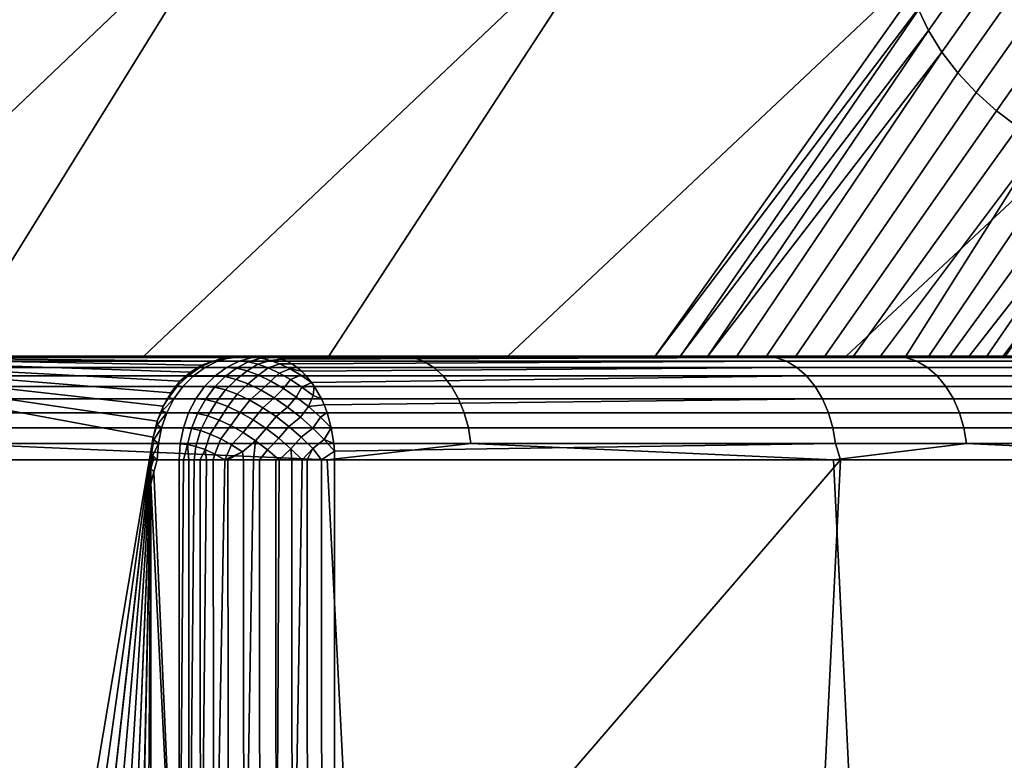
# Model space of a CAD drawing. Header units: metres. Extents: x -240 to 45, y -77 to 27.
# Tile 694 of 1056: x 32.27 to 33.7, y -62.53 to -61.46. Entities that reach past the tile are written whole.
import ezdxf

# ---------------------------------------------------------------- set-up
doc = ezdxf.new("R2010")
doc.units = ezdxf.units.M
doc.layers.add('solid_102011X2', color=7, linetype='CONTINUOUS')

msp = doc.modelspace()

# ---------------------------------------------------------------- linework, layer by layer
at = {"layer": 'solid_102011X2'}
for points in [[(24.33588, -61.224998, 107.005951), (34.219402, -60.5, 91.786659), (33.190365, -61.950001, 93.371239), (24.33588, -61.950001, 107.005951)], [(33.570652, -61.446949, 92.785645), (33.190365, -61.950001, 93.371239), (34.219402, -60.5, 91.786659)], [(33.585747, -61.478687, 92.76722), (33.570652, -61.446949, 92.785645), (33.714172, -61.247452, 92.564644), (33.957378, -60.950699, 92.194954)], [(33.957378, -60.950699, 92.194954), (33.977196, -60.981052, 92.178818), (33.604988, -61.509857, 92.751961), (33.585747, -61.478687, 92.76722)], [(33.977196, -60.981052, 92.178818), (34.00079, -61.010334, 92.166153), (33.628029, -61.539925, 92.74015), (33.604988, -61.509857, 92.751961)], [(34.00079, -61.010334, 92.166153), (34.027756, -61.038036, 92.157188), (33.654469, -61.568367, 92.732002), (33.628029, -61.539925, 92.74015)], [(34.027756, -61.038036, 92.157188), (34.057617, -61.063667, 92.152084), (33.683846, -61.594688, 92.727638), (33.654469, -61.568367, 92.732002)], [(34.057617, -61.063667, 92.152084), (34.089851, -61.086781, 92.150932), (33.715645, -61.61842, 92.727158), (33.683846, -61.594688, 92.727638)], [(32.585205, -61.284962, 113.048096), (31.984598, -61.284962, 113.700256), (31.593412, -61.950001, 112.957291), (31.887615, -61.950001, 112.635651)], [(32.585205, -61.284962, 113.048096), (31.887615, -61.950001, 112.635651), (32.173332, -61.950001, 112.30632)], [(33.151787, -61.284962, 112.366158), (32.585205, -61.284962, 113.048096), (32.173332, -61.950001, 112.30632), (32.450241, -61.950001, 111.969666)], [(33.151787, -61.284962, 112.366158), (32.450241, -61.950001, 111.969666), (32.718246, -61.950001, 111.625793)], [(33.682869, -61.284962, 111.656227), (33.151787, -61.284962, 112.366158), (32.718246, -61.950001, 111.625793), (32.9771, -61.950001, 111.275032)], [(33.682869, -61.284962, 111.656227), (32.9771, -61.950001, 111.275032), (33.226658, -61.950001, 110.917587)], [(34.177071, -61.284962, 110.920143), (33.682869, -61.284962, 111.656227), (33.226658, -61.950001, 110.917587), (33.466747, -61.950001, 110.553688)], [(34.177071, -61.284962, 110.920143), (33.466747, -61.950001, 110.553688), (33.69717, -61.950001, 110.183647)], [(33.226315, -61.950001, 93.319809), (33.190365, -61.950001, 93.371239), (33.570652, -61.446949, 92.785645), (33.585747, -61.478687, 92.76722)], [(33.585747, -61.478687, 92.76722), (33.266228, -61.950001, 93.270523), (33.226315, -61.950001, 93.319809)], [(33.585747, -61.478687, 92.76722), (33.604988, -61.509857, 92.751961), (33.266228, -61.950001, 93.270523)], [(33.604988, -61.509857, 92.751961), (33.308418, -61.950001, 93.225601), (33.266228, -61.950001, 93.270523)], [(33.604988, -61.509857, 92.751961), (33.628029, -61.539925, 92.74015), (33.351185, -61.950001, 93.18647), (33.308418, -61.950001, 93.225601)], [(33.628029, -61.539925, 92.74015), (33.654469, -61.568367, 92.732002), (33.393696, -61.950001, 93.153343), (33.351185, -61.950001, 93.18647)], [(33.654469, -61.568367, 92.732002), (33.683846, -61.594688, 92.727638), (33.43576, -61.950001, 93.125908), (33.393696, -61.950001, 93.153343)], [(33.683846, -61.594688, 92.727638), (33.715645, -61.61842, 92.727158), (33.477005, -61.950001, 93.103989), (33.43576, -61.950001, 93.125908)], [(33.715645, -61.61842, 92.727158), (33.749306, -61.639156, 92.730553), (33.516392, -61.950001, 93.08773), (33.477005, -61.950001, 93.103989)], [(33.749306, -61.639156, 92.730553), (33.552849, -61.950001, 93.076958), (33.516392, -61.950001, 93.08773)], [(33.749306, -61.639156, 92.730553), (33.784245, -61.656528, 92.737778), (33.586124, -61.950001, 93.070961), (33.552849, -61.950001, 93.076958)], [(33.784245, -61.656528, 92.737778), (33.819847, -61.670231, 92.748695), (33.61652, -61.950001, 93.069008), (33.586124, -61.950001, 93.070961)], [(33.819847, -61.670231, 92.748695), (33.855495, -61.680031, 92.763115), (33.64452, -61.950001, 93.070572), (33.61652, -61.950001, 93.069008)], [(33.855495, -61.680031, 92.763115), (33.670166, -61.950001, 93.075264), (33.64452, -61.950001, 93.070572)], [(33.855495, -61.680031, 92.763115), (33.890556, -61.685753, 92.780792), (33.693565, -61.950001, 93.082771), (33.670166, -61.950001, 93.075264)], [(33.924427, -61.687294, 92.801414), (33.715076, -61.950001, 93.092995), (33.693565, -61.950001, 93.082771), (33.890556, -61.685753, 92.780792)], [(38.008633, -61.950001, 94.697197), (17.311138, -61.950001, 81.967705), (21.469858, -61.950001, 85.140915), (38.325287, -61.950001, 95.614449)], [(17.311138, -61.950001, 81.967705), (38.008633, -61.950001, 94.697197), (18.277887, -61.950001, 81.883904)], [(18.277887, -61.950001, 81.883904), (38.008633, -61.950001, 94.697197), (37.647297, -61.950001, 93.796562)], [(18.277887, -61.950001, 81.883904), (37.647297, -61.950001, 93.796562), (19.247627, -61.950001, 81.847672)], [(19.247627, -61.950001, 81.847672), (37.647297, -61.950001, 93.796562), (37.242237, -61.950001, 92.914886)], [(19.247627, -61.950001, 81.847672), (37.242237, -61.950001, 92.914886), (20.217825, -61.950001, 81.859108)], [(20.032951, -61.950001, 92.673943), (33.190365, -61.950001, 93.371239), (21.448977, -61.950001, 85.746292), (19.788713, -61.950001, 92.657921)], [(20.032951, -61.950001, 92.673943), (20.27499, -61.950001, 92.70903), (33.190365, -61.950001, 93.371239)], [(20.217825, -61.950001, 81.859108), (37.242237, -61.950001, 92.914886), (36.794487, -61.950001, 92.054382)], [(20.217825, -61.950001, 81.859108), (36.794487, -61.950001, 92.054382), (21.186056, -61.950001, 81.918144)], [(20.27499, -61.950001, 92.70903), (20.513622, -61.950001, 92.763031), (33.190365, -61.950001, 93.371239)], [(20.513622, -61.950001, 92.763031), (20.747381, -61.950001, 92.835617), (33.190365, -61.950001, 93.371239)], [(20.747381, -61.950001, 92.835617), (20.974457, -61.950001, 92.926208), (33.190365, -61.950001, 93.371239)], [(20.974457, -61.950001, 92.926208), (21.194002, -61.950001, 93.034477), (33.190365, -61.950001, 93.371239)], [(21.186056, -61.950001, 81.918144), (36.794487, -61.950001, 92.054382), (36.305038, -61.950001, 91.216888)], [(21.186056, -61.950001, 81.918144), (36.305038, -61.950001, 91.216888), (22.150217, -61.950001, 82.024643)], [(21.194002, -61.950001, 93.034477), (21.404209, -61.950001, 93.159538), (33.190365, -61.950001, 93.371239)], [(21.404209, -61.950001, 93.159538), (22.371515, -61.950001, 93.78772), (33.190365, -61.950001, 93.371239)], [(21.481333, -61.950001, 85.692535), (21.448977, -61.950001, 85.746292), (33.190365, -61.950001, 93.371239), (33.226315, -61.950001, 93.319809)], [(38.325287, -61.950001, 95.614449), (21.469858, -61.950001, 85.140915), (21.489742, -61.950001, 85.15377)], [(33.226315, -61.950001, 93.319809), (33.266228, -61.950001, 93.270523), (21.51012, -61.950001, 85.636024), (21.481333, -61.950001, 85.692535)], [(33.715076, -61.950001, 93.092995), (21.489742, -61.950001, 85.15377), (21.507832, -61.950001, 85.169266)], [(38.325287, -61.950001, 95.614449), (21.489742, -61.950001, 85.15377), (33.715076, -61.950001, 93.092995)], [(33.693565, -61.950001, 93.082771), (21.507832, -61.950001, 85.169266), (21.52421, -61.950001, 85.187592)], [(33.715076, -61.950001, 93.092995), (21.507832, -61.950001, 85.169266), (33.693565, -61.950001, 93.082771)], [(33.266228, -61.950001, 93.270523), (33.308418, -61.950001, 93.225601), (21.534, -61.950001, 85.579216), (21.51012, -61.950001, 85.636024)], [(33.670166, -61.950001, 93.075264), (21.52421, -61.950001, 85.187592), (21.538929, -61.950001, 85.209106)], [(33.693565, -61.950001, 93.082771), (21.52421, -61.950001, 85.187592), (33.670166, -61.950001, 93.075264)], [(33.308418, -61.950001, 93.225601), (33.351185, -61.950001, 93.18647), (21.552359, -61.950001, 85.524231), (21.534, -61.950001, 85.579216)], [(33.64452, -61.950001, 93.070572), (21.538929, -61.950001, 85.209106), (21.551744, -61.950001, 85.234055)], [(33.670166, -61.950001, 93.075264), (21.538929, -61.950001, 85.209106), (33.64452, -61.950001, 93.070572)], [(33.61652, -61.950001, 93.069008), (21.551744, -61.950001, 85.234055), (21.562319, -61.950001, 85.262619)], [(33.64452, -61.950001, 93.070572), (21.551744, -61.950001, 85.234055), (33.61652, -61.950001, 93.069008)], [(33.351185, -61.950001, 93.18647), (33.393696, -61.950001, 93.153343), (21.565327, -61.950001, 85.471924), (21.552359, -61.950001, 85.524231)], [(33.586124, -61.950001, 93.070961), (21.562319, -61.950001, 85.262619), (21.570381, -61.950001, 85.295448)], [(33.61652, -61.950001, 93.069008), (21.562319, -61.950001, 85.262619), (33.586124, -61.950001, 93.070961)], [(33.393696, -61.950001, 93.153343), (33.43576, -61.950001, 93.125908), (21.573288, -61.950001, 85.422333), (21.565327, -61.950001, 85.471924)], [(33.552849, -61.950001, 93.076958), (21.570381, -61.950001, 85.295448), (21.575365, -61.950001, 85.333138)], [(33.586124, -61.950001, 93.070961), (21.570381, -61.950001, 85.295448), (33.552849, -61.950001, 93.076958)], [(33.43576, -61.950001, 93.125908), (33.477005, -61.950001, 93.103989), (21.576532, -61.950001, 85.37574), (21.573288, -61.950001, 85.422333)], [(33.477005, -61.950001, 93.103989), (33.516392, -61.950001, 93.08773), (21.575365, -61.950001, 85.333138), (21.576532, -61.950001, 85.37574)], [(33.552849, -61.950001, 93.076958), (21.575365, -61.950001, 85.333138), (33.516392, -61.950001, 93.08773)], [(22.150217, -61.950001, 82.024643), (36.305038, -61.950001, 91.216888), (35.774837, -61.950001, 90.404114)], [(22.150217, -61.950001, 82.024643), (35.774837, -61.950001, 90.404114), (23.108379, -61.950001, 82.178421)], [(22.65168, -61.950001, 93.989159), (25.468925, -61.950001, 95.799194), (33.190365, -61.950001, 93.371239), (22.371515, -61.950001, 93.78772)], [(23.108379, -61.950001, 82.178421), (35.774837, -61.950001, 90.404114), (35.205147, -61.950001, 89.61808)], [(23.108379, -61.950001, 82.178421), (35.205147, -61.950001, 89.61808), (24.058172, -61.950001, 82.37915)], [(27.352396, -61.950001, 100.737587), (23.757778, -61.950001, 106.272812), (24.33588, -61.950001, 107.005951), (33.190365, -61.950001, 93.371239)], [(24.058172, -61.950001, 82.37915), (35.205147, -61.950001, 89.61808), (34.597713, -61.950001, 88.861198)], [(24.058172, -61.950001, 82.37915), (34.597713, -61.950001, 88.861198), (24.996685, -61.950001, 82.626213)], [(24.996685, -61.950001, 82.626213), (34.597713, -61.950001, 88.861198), (33.954552, -61.950001, 88.135826)], [(24.996685, -61.950001, 82.626213), (33.954552, -61.950001, 88.135826), (25.920937, -61.950001, 82.918739)], [(26.436232, -61.950001, 96.427376), (33.190365, -61.950001, 93.371239), (25.468925, -61.950001, 95.799194)], [(25.920937, -61.950001, 82.918739), (33.954552, -61.950001, 88.135826), (33.27787, -61.950001, 87.444138)], [(25.920937, -61.950001, 82.918739), (33.27787, -61.950001, 87.444138), (26.828058, -61.950001, 83.255585)], [(26.436232, -61.950001, 96.427376), (26.635981, -61.950001, 96.568542), (33.190365, -61.950001, 93.371239)], [(26.635981, -61.950001, 96.568542), (26.824186, -61.950001, 96.725067), (33.190365, -61.950001, 93.371239)], [(26.824186, -61.950001, 96.725067), (26.999306, -61.950001, 96.895668), (33.190365, -61.950001, 93.371239)], [(26.828058, -61.950001, 83.255585), (33.27787, -61.950001, 87.444138), (32.570038, -61.950001, 86.788101)], [(26.828058, -61.950001, 83.255585), (32.570038, -61.950001, 86.788101), (27.715281, -61.950001, 83.635384)], [(26.999306, -61.950001, 96.895668), (27.160698, -61.950001, 97.079689), (33.190365, -61.950001, 93.371239)], [(27.160698, -61.950001, 97.079689), (27.307089, -61.950001, 97.275726), (33.190365, -61.950001, 93.371239)], [(27.307089, -61.950001, 97.275726), (27.437592, -61.950001, 97.482567), (33.190365, -61.950001, 93.371239)], [(27.477459, -61.950001, 100.527382), (27.352396, -61.950001, 100.737587), (33.190365, -61.950001, 93.371239)], [(27.437592, -61.950001, 97.482567), (27.551561, -61.950001, 97.699181), (33.190365, -61.950001, 93.371239)], [(27.585728, -61.950001, 100.307838), (27.477459, -61.950001, 100.527382), (33.190365, -61.950001, 93.371239)], [(27.551561, -61.950001, 97.699181), (27.648098, -61.950001, 97.923882), (33.190365, -61.950001, 93.371239)], [(27.676319, -61.950001, 100.080765), (27.585728, -61.950001, 100.307838), (33.190365, -61.950001, 93.371239)], [(27.648098, -61.950001, 97.923882), (27.726768, -61.950001, 98.15564), (33.190365, -61.950001, 93.371239)], [(27.748909, -61.950001, 99.847), (27.676319, -61.950001, 100.080765), (33.190365, -61.950001, 93.371239)], [(31.830662, -61.950001, 86.167152), (27.715281, -61.950001, 83.635384), (32.570038, -61.950001, 86.788101)], [(27.726768, -61.950001, 98.15564), (27.786991, -61.950001, 98.392738), (33.190365, -61.950001, 93.371239)], [(27.802908, -61.950001, 99.608368), (27.748909, -61.950001, 99.847), (33.190365, -61.950001, 93.371239)], [(27.786991, -61.950001, 98.392738), (27.828413, -61.950001, 98.633835), (33.190365, -61.950001, 93.371239)], [(27.837997, -61.950001, 99.366333), (27.802908, -61.950001, 99.608368), (33.190365, -61.950001, 93.371239)], [(27.828413, -61.950001, 98.633835), (27.850809, -61.950001, 98.877556), (33.190365, -61.950001, 93.371239)], [(27.854012, -61.950001, 99.122093), (27.837997, -61.950001, 99.366333), (33.190365, -61.950001, 93.371239)], [(27.850809, -61.950001, 98.877556), (27.854012, -61.950001, 99.122093), (33.190365, -61.950001, 93.371239)], [(32.165474, -61.950001, 116.759285), (32.905777, -61.950001, 116.108727), (30.001184, -61.950001, 114.443825), (29.660124, -61.950001, 114.715279)], [(32.905777, -61.950001, 116.108727), (30.335072, -61.950001, 114.163429), (30.001184, -61.950001, 114.443825)], [(32.905777, -61.950001, 116.108727), (33.612919, -61.950001, 115.421852), (30.661392, -61.950001, 113.874443), (30.335072, -61.950001, 114.163429)], [(33.612919, -61.950001, 115.421852), (30.980095, -61.950001, 113.576897), (30.661392, -61.950001, 113.874443)], [(33.612919, -61.950001, 115.421852), (34.284618, -61.950001, 114.700882), (31.290783, -61.950001, 113.271164), (30.980095, -61.950001, 113.576897)], [(34.284618, -61.950001, 114.700882), (31.593412, -61.950001, 112.957291), (31.290783, -61.950001, 113.271164)], [(34.284618, -61.950001, 114.700882), (31.887615, -61.950001, 112.635651), (31.593412, -61.950001, 112.957291)], [(31.806248, -61.951283, 117.076897), (31.821777, -61.950001, 117.089539), (32.563042, -61.951283, 116.443687)], [(32.165474, -61.950001, 116.759285), (31.806248, -61.951283, 117.076897), (32.563042, -61.951283, 116.443687)], [(32.563042, -61.951283, 116.443687), (31.821777, -61.950001, 117.089539), (31.860201, -61.950001, 117.132156), (32.579296, -61.950001, 116.455437)], [(31.830662, -61.950001, 86.167152), (32.464024, -62.066959, 86.695229), (32.03643, -64.60083, 86.333824), (31.926842, -64.773125, 86.244484)], [(31.830662, -61.950001, 86.167152), (32.570038, -61.950001, 86.788101), (32.552147, -61.957081, 86.772331)], [(31.830662, -61.950001, 86.167152), (32.552147, -61.957081, 86.772331), (32.534573, -61.963039, 86.756882)], [(31.830662, -61.950001, 86.167152), (32.534573, -61.963039, 86.756882), (32.517872, -61.972878, 86.742233)], [(31.830662, -61.950001, 86.167152), (32.517872, -61.972878, 86.742233), (32.502613, -61.986305, 86.728874)], [(31.830662, -61.950001, 86.167152), (32.502613, -61.986305, 86.728874), (32.489254, -62.002937, 86.717209)], [(31.830662, -61.950001, 86.167152), (32.489254, -62.002937, 86.717209), (32.478176, -62.022289, 86.70755)], [(31.830662, -61.950001, 86.167152), (32.478176, -62.022289, 86.70755), (32.469681, -62.043846, 86.70015)], [(31.830662, -61.950001, 86.167152), (32.469681, -62.043846, 86.70015), (32.464024, -62.066959, 86.695229)], [(32.094589, -61.951817, 116.972816), (32.619904, -61.950001, 116.495995), (32.579296, -61.950001, 116.455437), (31.860201, -61.950001, 117.132156)], [(34.284618, -61.950001, 114.700882), (34.918762, -61.950001, 113.948273), (32.173332, -61.950001, 112.30632), (31.887615, -61.950001, 112.635651)], [(32.094589, -61.951817, 116.972816), (32.839863, -61.951817, 116.330757), (32.619904, -61.950001, 116.495995)], [(32.109116, -61.957291, 116.990547), (32.855244, -61.957291, 116.347748), (32.839863, -61.951817, 116.330757), (32.094589, -61.951817, 116.972816)], [(32.905777, -61.950001, 116.108727), (32.165474, -61.950001, 116.759285), (32.563042, -61.951283, 116.443687)], [(34.918762, -61.950001, 113.948273), (32.450241, -61.950001, 111.969666), (32.173332, -61.950001, 112.30632)], [(34.918762, -61.950001, 113.948273), (35.513458, -61.950001, 113.166641), (32.718246, -61.950001, 111.625793), (32.450241, -61.950001, 111.969666)], [(32.548412, -61.958183, 86.746666), (32.567467, -61.95269, 86.757446), (32.576019, -61.951847, 86.746239), (32.556824, -61.95734, 86.733772)], [(32.567467, -61.95269, 86.757446), (32.548412, -61.958183, 86.746666), (32.548599, -61.957668, 86.763893)], [(32.567467, -61.95269, 86.757446), (32.548599, -61.957668, 86.763893), (32.552147, -61.957081, 86.772331), (32.563408, -61.95401, 86.771011)], [(32.563408, -61.95401, 86.771011), (32.552147, -61.957081, 86.772331), (32.570038, -61.950001, 86.788101)], [(32.607552, -61.951847, 86.697685), (32.588356, -61.95734, 86.685219), (32.556824, -61.95734, 86.733772), (32.576019, -61.951847, 86.746239)], [(32.563042, -61.951283, 116.443687), (32.579296, -61.950001, 116.455437), (33.2873, -61.951283, 115.773514)], [(32.905777, -61.950001, 116.108727), (32.563042, -61.951283, 116.443687), (33.2873, -61.951283, 115.773514)], [(32.563408, -61.95401, 86.771011), (32.570038, -61.950001, 86.788101), (32.578777, -61.952194, 86.778198)], [(32.563408, -61.95401, 86.771011), (32.578777, -61.952194, 86.778198), (32.582756, -61.951283, 86.773689), (32.567467, -61.95269, 86.757446)], [(32.567467, -61.95269, 86.757446), (32.587334, -61.950535, 86.768501), (32.595699, -61.950001, 86.759018), (32.576019, -61.951847, 86.746239)], [(32.567467, -61.95269, 86.757446), (32.582756, -61.951283, 86.773689), (32.587334, -61.950535, 86.768501)], [(32.578777, -61.952194, 86.778198), (32.570038, -61.950001, 86.788101), (33.27787, -61.950001, 87.444138)], [(32.576019, -61.951847, 86.746239), (32.595699, -61.950001, 86.759018), (32.627232, -61.950001, 86.710464), (32.607552, -61.951847, 86.697685)], [(32.582756, -61.951283, 86.773689), (32.578777, -61.952194, 86.778198), (33.27787, -61.950001, 87.444138)], [(33.2873, -61.951283, 115.773514), (32.579296, -61.950001, 116.455437), (32.619904, -61.950001, 116.495995), (33.304237, -61.950001, 115.784325)], [(33.306126, -61.951283, 87.444824), (32.582756, -61.951283, 86.773689), (33.27787, -61.950001, 87.444138)], [(32.587334, -61.950535, 86.768501), (32.582756, -61.951283, 86.773689), (33.306126, -61.951283, 87.444824)], [(32.587334, -61.950535, 86.768501), (33.306126, -61.951283, 87.444824), (33.315495, -61.950001, 87.426643), (32.595699, -61.950001, 86.759018)], [(32.60149, -61.958084, 86.669266), (32.588356, -61.95734, 86.685219), (32.607552, -61.951847, 86.697685), (32.620102, -61.952713, 86.682968)], [(33.349495, -61.950001, 87.379807), (32.627232, -61.950001, 86.710464), (32.595699, -61.950001, 86.759018), (33.315495, -61.950001, 87.426643)], [(32.632984, -61.955944, 86.66906), (32.615215, -61.961437, 86.654282), (32.60149, -61.958084, 86.669266), (32.620102, -61.952713, 86.682968)], [(32.620102, -61.952713, 86.682968), (32.607552, -61.951847, 86.697685), (32.627232, -61.950001, 86.710464), (32.634884, -61.950447, 86.701782)], [(32.839863, -61.951817, 116.330757), (33.346916, -61.950001, 115.822708), (33.304237, -61.950001, 115.784325), (32.619904, -61.950001, 116.495995)], [(32.620102, -61.952713, 86.682968), (32.634884, -61.950447, 86.701782), (32.642479, -61.951782, 86.693169)], [(32.620102, -61.952713, 86.682968), (32.642479, -61.951782, 86.693169), (32.650032, -61.954018, 86.684601), (32.632984, -61.955944, 86.66906)], [(32.634884, -61.950447, 86.701782), (32.627232, -61.950001, 86.710464), (33.349495, -61.950001, 87.379807)], [(33.364174, -61.951817, 87.361603), (32.642479, -61.951782, 86.693169), (32.634884, -61.950447, 86.701782), (33.349495, -61.950001, 87.379807)], [(32.650032, -61.954018, 86.684601), (32.642479, -61.951782, 86.693169), (33.364174, -61.951817, 87.361603)], [(32.650032, -61.954018, 86.684601), (33.364174, -61.951817, 87.361603), (33.380161, -61.957291, 87.345184), (32.657322, -61.957069, 86.676331)], [(35.513458, -61.950001, 113.166641), (32.9771, -61.950001, 111.275032), (32.718246, -61.950001, 111.625793)], [(32.839863, -61.951817, 116.330757), (33.552448, -61.951817, 115.652611), (33.346916, -61.950001, 115.822708)], [(32.855244, -61.957291, 116.347748), (33.568653, -61.957291, 115.668816), (33.552448, -61.951817, 115.652611), (32.839863, -61.951817, 116.330757)], [(33.612919, -61.950001, 115.421852), (32.905777, -61.950001, 116.108727), (33.2873, -61.951283, 115.773514)], [(35.513458, -61.950001, 113.166641), (36.067051, -61.950001, 112.358765), (33.226658, -61.950001, 110.917587), (32.9771, -61.950001, 111.275032)], [(36.067051, -61.950001, 112.358765), (33.466747, -61.950001, 110.553688), (33.226658, -61.950001, 110.917587)], [(33.306126, -61.951283, 87.444824), (33.27787, -61.950001, 87.444138), (33.954552, -61.950001, 88.135826)], [(33.2873, -61.951283, 115.773514), (33.304237, -61.950001, 115.784325), (33.977226, -61.951283, 115.068039)], [(33.612919, -61.950001, 115.421852), (33.2873, -61.951283, 115.773514), (33.977226, -61.951283, 115.068039)], [(33.977226, -61.951283, 115.068039), (33.304237, -61.950001, 115.784325), (33.346916, -61.950001, 115.822708), (33.994789, -61.950001, 115.077873)], [(33.995113, -61.951283, 88.151215), (34.003239, -61.950001, 88.131226), (33.315495, -61.950001, 87.426643), (33.306126, -61.951283, 87.444824)], [(33.995113, -61.951283, 88.151215), (33.306126, -61.951283, 87.444824), (33.954552, -61.950001, 88.135826)], [(34.039623, -61.950001, 88.086243), (33.349495, -61.950001, 87.379807), (33.315495, -61.950001, 87.426643), (34.003239, -61.950001, 88.131226)], [(33.552448, -61.951817, 115.652611), (34.039429, -61.950001, 115.113976), (33.994789, -61.950001, 115.077873), (33.346916, -61.950001, 115.822708)], [(33.364174, -61.951817, 87.361603), (33.349495, -61.950001, 87.379807), (34.039623, -61.950001, 88.086243), (34.051758, -61.951817, 88.065094)], [(34.068535, -61.957291, 88.049492), (33.380161, -61.957291, 87.345184), (33.364174, -61.951817, 87.361603), (34.051758, -61.951817, 88.065094)], [(36.067051, -61.950001, 112.358765), (36.572746, -61.950001, 111.536766), (33.69717, -61.950001, 110.183647), (33.466747, -61.950001, 110.553688)], [(33.552448, -61.951817, 115.652611), (34.230606, -61.951817, 114.940033), (34.039429, -61.950001, 115.113976)], [(33.568653, -61.957291, 115.668816), (34.247593, -61.957291, 114.955414), (34.230606, -61.951817, 114.940033), (33.552448, -61.951817, 115.652611)], [(34.284618, -61.950001, 114.700882), (33.612919, -61.950001, 115.421852), (33.977226, -61.951283, 115.068039)], [(32.855244, -61.957291, 116.347748), (32.109116, -61.957291, 116.990547), (32.122913, -61.966286, 117.007393), (32.869862, -61.966286, 116.363892)], [(32.869862, -61.966286, 116.363892), (32.122913, -61.966286, 117.007393), (32.135654, -61.978577, 117.022934), (32.883354, -61.978577, 116.378784)], [(32.530434, -61.966892, 86.736168), (32.538586, -61.966351, 86.721931), (32.521755, -61.978649, 86.710999), (32.513927, -61.978611, 86.726189)], [(32.530434, -61.966892, 86.736168), (32.513927, -61.978611, 86.726189), (32.517872, -61.972878, 86.742233)], [(32.530434, -61.966892, 86.736168), (32.517872, -61.972878, 86.742233), (32.534573, -61.963039, 86.756882)], [(32.570118, -61.966351, 86.673378), (32.553288, -61.978649, 86.662445), (32.521755, -61.978649, 86.710999), (32.538586, -61.966351, 86.721931)], [(32.530434, -61.966892, 86.736168), (32.548412, -61.958183, 86.746666), (32.556824, -61.95734, 86.733772), (32.538586, -61.966351, 86.721931)], [(32.530434, -61.966892, 86.736168), (32.534573, -61.963039, 86.756882), (32.548599, -61.957668, 86.763893), (32.548412, -61.958183, 86.746666)], [(32.548599, -61.957668, 86.763893), (32.534573, -61.963039, 86.756882), (32.552147, -61.957081, 86.772331)], [(32.588356, -61.95734, 86.685219), (32.570118, -61.966351, 86.673378), (32.538586, -61.966351, 86.721931), (32.556824, -61.95734, 86.733772)], [(32.567989, -61.979488, 86.643631), (32.553288, -61.978649, 86.662445), (32.570118, -61.966351, 86.673378), (32.584396, -61.967159, 86.655525)], [(32.584396, -61.967159, 86.655525), (32.599697, -61.971008, 86.63903), (32.584003, -61.983532, 86.626396), (32.567989, -61.979488, 86.643631)], [(32.584396, -61.967159, 86.655525), (32.570118, -61.966351, 86.673378), (32.588356, -61.95734, 86.685219), (32.60149, -61.958084, 86.669266)], [(32.60149, -61.958084, 86.669266), (32.615215, -61.961437, 86.654282), (32.599697, -61.971008, 86.63903), (32.584396, -61.967159, 86.655525)], [(32.615215, -61.961437, 86.654282), (32.630215, -61.966938, 86.641289), (32.616425, -61.97731, 86.624847), (32.599697, -61.971008, 86.63903)], [(32.647072, -61.961231, 86.657082), (32.630215, -61.966938, 86.641289), (32.615215, -61.961437, 86.654282), (32.632984, -61.955944, 86.66906)], [(32.630215, -61.966938, 86.641289), (32.646126, -61.974453, 86.630585), (32.634151, -61.985909, 86.613327), (32.616425, -61.97731, 86.624847)], [(32.662006, -61.968449, 86.647339), (32.646126, -61.974453, 86.630585), (32.630215, -61.966938, 86.641289), (32.647072, -61.961231, 86.657082)], [(32.632984, -61.955944, 86.66906), (32.650032, -61.954018, 86.684601), (32.657322, -61.957069, 86.676331)], [(32.632984, -61.955944, 86.66906), (32.657322, -61.957069, 86.676331), (32.664791, -61.96117, 86.667862), (32.647072, -61.961231, 86.657082)], [(32.647072, -61.961231, 86.657082), (32.664791, -61.96117, 86.667862), (32.671638, -61.96587, 86.660095), (32.662006, -61.968449, 86.647339)], [(32.664791, -61.96117, 86.667862), (32.657322, -61.957069, 86.676331), (33.380161, -61.957291, 87.345184)], [(32.662006, -61.968449, 86.647339), (32.671638, -61.96587, 86.660095), (32.678745, -61.971809, 86.652031)], [(32.664791, -61.96117, 86.667862), (33.380161, -61.957291, 87.345184), (33.395355, -61.966286, 87.329582), (32.671638, -61.96587, 86.660095)], [(32.678745, -61.971809, 86.652031), (32.671638, -61.96587, 86.660095), (33.395355, -61.966286, 87.329582)], [(32.678745, -61.971809, 86.652031), (33.395355, -61.966286, 87.329582), (33.409378, -61.978577, 87.315186), (32.68504, -61.978104, 86.64489)], [(33.568653, -61.957291, 115.668816), (32.855244, -61.957291, 116.347748), (32.869862, -61.966286, 116.363892), (33.584053, -61.966286, 115.684219)], [(33.584053, -61.966286, 115.684219), (32.869862, -61.966286, 116.363892), (32.883354, -61.978577, 116.378784), (33.598263, -61.978577, 115.698425)], [(33.380161, -61.957291, 87.345184), (34.068535, -61.957291, 88.049492), (34.08448, -61.966286, 88.03466), (33.395355, -61.966286, 87.329582)], [(33.395355, -61.966286, 87.329582), (34.08448, -61.966286, 88.03466), (34.099201, -61.978577, 88.020966), (33.409378, -61.978577, 87.315186)], [(34.247593, -61.957291, 114.955414), (33.568653, -61.957291, 115.668816), (33.584053, -61.966286, 115.684219), (34.263733, -61.966286, 114.970032)], [(34.263733, -61.966286, 114.970032), (33.584053, -61.966286, 115.684219), (33.598263, -61.978577, 115.698425), (34.278633, -61.978577, 114.983528)], [(32.883354, -61.978577, 116.378784), (32.135654, -61.978577, 117.022934), (32.147015, -61.993866, 117.036804), (32.895386, -61.993866, 116.392075)], [(32.513927, -61.978611, 86.726189), (32.521755, -61.978649, 86.710999), (32.506744, -61.993935, 86.701256), (32.499275, -61.993076, 86.716949)], [(32.513927, -61.978611, 86.726189), (32.499275, -61.993076, 86.716949), (32.502613, -61.986305, 86.728874)], [(32.513927, -61.978611, 86.726189), (32.502613, -61.986305, 86.728874), (32.517872, -61.972878, 86.742233)], [(32.553288, -61.978649, 86.662445), (32.538277, -61.993935, 86.652695), (32.506744, -61.993935, 86.701256), (32.521755, -61.978649, 86.710999)], [(32.552616, -61.994751, 86.633949), (32.538277, -61.993935, 86.652695), (32.553288, -61.978649, 86.662445), (32.567989, -61.979488, 86.643631)], [(32.584003, -61.983532, 86.626396), (32.568398, -61.998657, 86.616821), (32.552616, -61.994751, 86.633949), (32.567989, -61.979488, 86.643631)], [(32.599697, -61.971008, 86.63903), (32.616425, -61.97731, 86.624847), (32.601517, -61.990162, 86.611603), (32.584003, -61.983532, 86.626396)], [(32.616425, -61.97731, 86.624847), (32.634151, -61.985909, 86.613327), (32.620071, -61.999195, 86.599617), (32.601517, -61.990162, 86.611603)], [(32.646126, -61.974453, 86.630585), (32.662567, -61.983803, 86.622437), (32.652424, -61.996574, 86.604782), (32.634151, -61.985909, 86.613327)], [(32.677402, -61.977409, 86.640076), (32.662567, -61.983803, 86.622437), (32.646126, -61.974453, 86.630585), (32.662006, -61.968449, 86.647339)], [(32.662006, -61.968449, 86.647339), (32.678745, -61.971809, 86.652031), (32.68504, -61.978104, 86.64489), (32.677402, -61.977409, 86.640076)], [(32.662567, -61.983803, 86.622437), (32.677402, -61.977409, 86.640076), (32.693188, -61.987961, 86.635651), (32.679142, -61.994762, 86.617027)], [(32.677402, -61.977409, 86.640076), (32.68504, -61.978104, 86.64489), (32.693188, -61.987961, 86.635651)], [(32.693188, -61.987961, 86.635651), (32.68504, -61.978104, 86.64489), (33.409378, -61.978577, 87.315186)], [(32.693188, -61.987961, 86.635651), (33.409378, -61.978577, 87.315186), (33.421883, -61.993866, 87.302338), (32.697071, -61.993473, 86.631248)], [(33.598263, -61.978577, 115.698425), (32.883354, -61.978577, 116.378784), (32.895386, -61.993866, 116.392075), (33.610939, -61.993866, 115.711105)], [(33.409378, -61.978577, 87.315186), (34.099201, -61.978577, 88.020966), (34.112328, -61.993866, 88.008759), (33.421883, -61.993866, 87.302338)], [(34.278633, -61.978577, 114.983528), (33.598263, -61.978577, 115.698425), (33.610939, -61.993866, 115.711105), (34.29192, -61.993866, 114.99556)], [(32.895386, -61.993866, 116.392075), (32.147015, -61.993866, 117.036804), (32.156719, -62.011776, 117.048653), (32.905666, -62.011776, 116.403427)], [(32.499275, -61.993076, 86.716949), (32.506744, -61.993935, 86.701256), (32.493923, -62.011833, 86.692924), (32.486805, -62.009964, 86.708664)], [(32.499275, -61.993076, 86.716949), (32.486805, -62.009964, 86.708664), (32.489254, -62.002937, 86.717209)], [(32.499275, -61.993076, 86.716949), (32.489254, -62.002937, 86.717209), (32.502613, -61.986305, 86.728874)], [(32.538277, -61.993935, 86.652695), (32.525455, -62.011833, 86.644371), (32.493923, -62.011833, 86.692924), (32.506744, -61.993935, 86.701256)], [(32.539436, -62.012703, 86.625778), (32.525455, -62.011833, 86.644371), (32.538277, -61.993935, 86.652695), (32.552616, -61.994751, 86.633949)], [(32.568398, -61.998657, 86.616821), (32.554989, -62.016548, 86.608894), (32.539436, -62.012703, 86.625778), (32.552616, -61.994751, 86.633949)], [(32.601517, -61.990162, 86.611603), (32.585644, -62.005066, 86.602028), (32.568398, -61.998657, 86.616821), (32.584003, -61.983532, 86.626396)], [(32.620071, -61.999195, 86.599617), (32.603931, -62.013813, 86.589928), (32.585644, -62.005066, 86.602028), (32.601517, -61.990162, 86.611603)], [(32.634151, -61.985909, 86.613327), (32.652424, -61.996574, 86.604782), (32.639191, -62.010403, 86.590759), (32.620071, -61.999195, 86.599617)], [(32.662567, -61.983803, 86.622437), (32.679142, -61.994762, 86.617027), (32.670773, -62.009041, 86.599419), (32.652424, -61.996574, 86.604782)], [(32.679142, -61.994762, 86.617027), (32.695461, -62.007069, 86.614502), (32.688725, -62.022987, 86.597382), (32.670773, -62.009041, 86.599419)], [(32.679142, -61.994762, 86.617027), (32.693188, -61.987961, 86.635651), (32.697071, -61.993473, 86.631248)], [(32.679142, -61.994762, 86.617027), (32.697071, -61.993473, 86.631248), (32.695461, -62.007069, 86.614502)], [(32.695461, -62.007069, 86.614502), (32.697071, -61.993473, 86.631248), (32.707302, -62.011452, 86.619644)], [(32.697071, -61.993473, 86.631248), (33.421883, -61.993866, 87.302338), (33.432564, -62.011776, 87.291374), (32.707302, -62.011452, 86.619644)], [(33.610939, -61.993866, 115.711105), (32.895386, -61.993866, 116.392075), (32.905666, -62.011776, 116.403427), (33.621769, -62.011776, 115.721931)], [(33.421883, -61.993866, 87.302338), (34.112328, -61.993866, 88.008759), (34.123539, -62.011776, 87.998329), (33.432564, -62.011776, 87.291374)], [(34.29192, -61.993866, 114.99556), (33.610939, -61.993866, 115.711105), (33.621769, -62.011776, 115.721931), (34.303268, -62.011776, 115.005836)], [(32.478176, -62.022289, 86.70755), (32.486805, -62.009964, 86.708664), (32.493923, -62.011833, 86.692924), (32.476799, -62.028889, 86.701523)], [(32.486805, -62.009964, 86.708664), (32.478176, -62.022289, 86.70755), (32.489254, -62.002937, 86.717209)], [(32.585644, -62.005066, 86.602028), (32.571983, -62.02285, 86.594292), (32.554989, -62.016548, 86.608894), (32.568398, -61.998657, 86.616821)], [(32.603931, -62.013813, 86.589928), (32.590008, -62.031456, 86.582336), (32.571983, -62.02285, 86.594292), (32.585644, -62.005066, 86.602028)], [(32.639191, -62.010403, 86.590759), (32.622807, -62.024681, 86.580818), (32.603931, -62.013813, 86.589928), (32.620071, -61.999195, 86.599617)], [(32.658371, -62.023495, 86.585258), (32.6418, -62.037403, 86.574928), (32.622807, -62.024681, 86.580818), (32.639191, -62.010403, 86.590759)], [(32.652424, -61.996574, 86.604782), (32.670773, -62.009041, 86.599419), (32.658371, -62.023495, 86.585258), (32.639191, -62.010403, 86.590759)], [(32.670773, -62.009041, 86.599419), (32.688725, -62.022987, 86.597382), (32.67712, -62.038128, 86.583252), (32.658371, -62.023495, 86.585258)], [(32.688725, -62.022987, 86.597382), (32.695461, -62.007069, 86.614502), (32.707302, -62.011452, 86.619644), (32.711357, -62.020512, 86.615044)], [(32.905666, -62.011776, 116.403427), (32.156719, -62.011776, 117.048653), (32.164524, -62.03186, 117.058182), (32.913933, -62.03186, 116.41256)], [(32.476799, -62.028889, 86.701523), (32.469681, -62.043846, 86.70015), (32.478176, -62.022289, 86.70755)], [(32.476799, -62.028889, 86.701523), (32.493923, -62.011833, 86.692924), (32.483608, -62.031902, 86.686226)], [(32.525455, -62.011833, 86.644371), (32.515141, -62.031902, 86.637672), (32.483608, -62.031902, 86.686226), (32.493923, -62.011833, 86.692924)], [(32.528309, -62.032814, 86.619911), (32.515141, -62.031902, 86.637672), (32.525455, -62.011833, 86.644371), (32.539436, -62.012703, 86.625778)], [(32.554989, -62.016548, 86.608894), (32.543064, -62.036423, 86.603813), (32.528309, -62.032814, 86.619911), (32.539436, -62.012703, 86.625778)], [(32.571983, -62.02285, 86.594292), (32.559189, -62.042343, 86.589859), (32.543064, -62.036423, 86.603813), (32.554989, -62.016548, 86.608894)], [(32.590008, -62.031456, 86.582336), (32.57629, -62.050434, 86.578369), (32.559189, -62.042343, 86.589859), (32.571983, -62.02285, 86.594292)], [(32.622807, -62.024681, 86.580818), (32.608612, -62.042149, 86.573326), (32.590008, -62.031456, 86.582336), (32.603931, -62.013813, 86.589928)], [(32.6418, -62.037403, 86.574928), (32.627342, -62.054672, 86.567474), (32.608612, -62.042149, 86.573326), (32.622807, -62.024681, 86.580818)], [(32.67712, -62.038128, 86.583252), (32.660446, -62.051662, 86.572403), (32.6418, -62.037403, 86.574928), (32.658371, -62.023495, 86.585258)], [(32.688725, -62.022987, 86.597382), (32.705814, -62.038052, 86.598717), (32.694946, -62.053921, 86.584801), (32.67712, -62.038128, 86.583252)], [(32.688725, -62.022987, 86.597382), (32.711357, -62.020512, 86.615044), (32.715511, -62.031586, 86.610336), (32.705814, -62.038052, 86.598717)], [(32.711357, -62.020512, 86.615044), (32.707302, -62.011452, 86.619644), (33.432564, -62.011776, 87.291374)], [(32.711357, -62.020512, 86.615044), (33.432564, -62.011776, 87.291374), (33.441158, -62.03186, 87.282547), (32.715511, -62.031586, 86.610336)], [(33.621769, -62.011776, 115.721931), (32.905666, -62.011776, 116.403427), (32.913933, -62.03186, 116.41256), (33.630478, -62.03186, 115.730644)], [(33.432564, -62.011776, 87.291374), (34.123539, -62.011776, 87.998329), (34.132557, -62.03186, 87.989944), (33.441158, -62.03186, 87.282547)], [(34.303268, -62.011776, 115.005836), (33.621769, -62.011776, 115.721931), (33.630478, -62.03186, 115.730644), (34.312401, -62.03186, 115.014107)], [(32.913933, -62.03186, 116.41256), (32.164524, -62.03186, 117.058182), (32.170238, -62.053612, 117.065155), (32.919987, -62.053612, 116.419243)], [(32.469681, -62.043846, 86.70015), (32.476799, -62.028889, 86.701523), (32.483608, -62.031902, 86.686226), (32.469486, -62.049423, 86.695679)], [(32.469486, -62.049423, 86.695679), (32.483608, -62.031902, 86.686226), (32.476055, -62.053646, 86.68132)], [(32.515141, -62.031902, 86.637672), (32.507587, -62.053646, 86.632767), (32.476055, -62.053646, 86.68132), (32.483608, -62.031902, 86.686226)], [(32.519218, -62.054531, 86.616837), (32.507587, -62.053646, 86.632767), (32.515141, -62.031902, 86.637672), (32.528309, -62.032814, 86.619911)], [(32.543064, -62.036423, 86.603813), (32.532284, -62.057602, 86.602356), (32.519218, -62.054531, 86.616837), (32.528309, -62.032814, 86.619911)], [(32.559189, -62.042343, 86.589859), (32.546543, -62.062645, 86.589661), (32.532284, -62.057602, 86.602356), (32.543064, -62.036423, 86.603813)], [(32.608612, -62.042149, 86.573326), (32.593964, -62.060497, 86.569633), (32.57629, -62.050434, 86.578369), (32.590008, -62.031456, 86.582336)], [(32.660446, -62.051662, 86.572403), (32.645733, -62.06871, 86.564934), (32.627342, -62.054672, 86.567474), (32.6418, -62.037403, 86.574928)], [(32.694946, -62.053921, 86.584801), (32.678276, -62.067108, 86.573303), (32.660446, -62.051662, 86.572403), (32.67712, -62.038128, 86.583252)], [(32.705814, -62.038052, 86.598717), (32.721569, -62.053623, 86.603462), (32.711388, -62.070465, 86.589859), (32.694946, -62.053921, 86.584801)], [(32.705814, -62.038052, 86.598717), (32.715511, -62.031586, 86.610336), (32.721569, -62.053623, 86.603462)], [(32.715511, -62.031586, 86.610336), (33.441158, -62.03186, 87.282547), (33.447453, -62.053623, 87.276085), (32.721569, -62.053623, 86.603462)], [(33.630478, -62.03186, 115.730644), (32.913933, -62.03186, 116.41256), (32.919987, -62.053612, 116.419243), (33.636856, -62.053616, 115.737022)], [(33.441158, -62.03186, 87.282547), (34.132557, -62.03186, 87.989944), (34.139164, -62.053623, 87.983795), (33.447453, -62.053623, 87.276085)], [(34.312401, -62.03186, 115.014107), (33.630478, -62.03186, 115.730644), (33.636856, -62.053616, 115.737022), (34.319084, -62.053616, 115.020157)], [(32.469486, -62.049423, 86.695679), (32.464024, -62.066959, 86.695229), (32.469681, -62.043846, 86.70015)], [(32.464024, -62.066959, 86.695229), (32.469486, -62.049423, 86.695679), (32.476055, -62.053646, 86.68132), (32.465031, -62.071102, 86.691269)], [(32.57629, -62.050434, 86.578369), (32.56168, -62.06955, 86.579025), (32.546543, -62.062645, 86.589661), (32.559189, -62.042343, 86.589859)], [(32.593964, -62.060497, 86.569633), (32.57737, -62.078167, 86.570686), (32.56168, -62.06955, 86.579025), (32.57629, -62.050434, 86.578369)], [(32.627342, -62.054672, 86.567474), (32.611778, -62.072289, 86.563858), (32.593964, -62.060497, 86.569633), (32.608612, -62.042149, 86.573326)], [(32.678276, -62.067108, 86.573303), (32.66333, -62.08392, 86.565765), (32.645733, -62.06871, 86.564934), (32.660446, -62.051662, 86.572403)], [(32.464024, -62.066959, 86.695229), (32.134193, -64.418022, 86.414635), (32.03643, -64.60083, 86.333824)], [(32.464024, -62.066959, 86.695229), (32.21981, -64.225693, 86.486282), (32.134193, -64.418022, 86.414635)], [(32.919987, -62.053612, 116.419243), (32.170238, -62.053612, 117.065155), (32.173729, -62.076534, 117.069412), (32.923683, -62.076534, 116.423325)], [(32.461357, -62.091, 86.692909), (32.21981, -64.225693, 86.486282), (32.464024, -62.066959, 86.695229)], [(32.465031, -62.071102, 86.691269), (32.461357, -62.091, 86.692909), (32.464024, -62.066959, 86.695229)], [(32.465031, -62.071102, 86.691269), (32.476055, -62.053646, 86.68132), (32.471447, -62.076534, 86.678329)], [(32.471447, -62.076534, 86.678329), (32.476055, -62.053646, 86.68132), (32.507587, -62.053646, 86.632767), (32.502975, -62.076565, 86.629768)], [(32.513706, -62.077534, 86.615028), (32.502975, -62.076565, 86.629768), (32.507587, -62.053646, 86.632767), (32.519218, -62.054531, 86.616837)], [(32.519218, -62.054531, 86.616837), (32.532284, -62.057602, 86.602356), (32.525826, -62.080429, 86.601685), (32.513706, -62.077534, 86.615028)], [(32.532284, -62.057602, 86.602356), (32.546543, -62.062645, 86.589661), (32.539055, -62.085175, 86.590027), (32.525826, -62.080429, 86.601685)], [(32.546543, -62.062645, 86.589661), (32.56168, -62.06955, 86.579025), (32.553097, -62.091671, 86.58033), (32.539055, -62.085175, 86.590027)], [(32.611778, -62.072289, 86.563858), (32.593269, -62.088306, 86.564827), (32.57737, -62.078167, 86.570686), (32.593964, -62.060497, 86.569633)], [(32.645733, -62.06871, 86.564934), (32.629311, -62.085533, 86.56118), (32.611778, -62.072289, 86.563858), (32.627342, -62.054672, 86.567474)], [(32.694855, -62.083359, 86.577614), (32.679726, -62.099998, 86.569946), (32.66333, -62.08392, 86.565765), (32.678276, -62.067108, 86.573303)], [(32.711388, -62.070465, 86.589859), (32.694855, -62.083359, 86.577614), (32.678276, -62.067108, 86.573303), (32.694946, -62.053921, 86.584801)], [(32.711388, -62.070465, 86.589859), (32.721569, -62.053623, 86.603462), (32.725208, -62.076534, 86.599335)], [(32.721569, -62.053623, 86.603462), (33.447453, -62.053623, 87.276085), (33.45129, -62.076534, 87.272141), (32.725208, -62.076534, 86.599335)], [(33.636856, -62.053616, 115.737022), (32.919987, -62.053612, 116.419243), (32.923683, -62.076534, 116.423325), (33.640747, -62.076534, 115.740913)], [(33.447453, -62.053623, 87.276085), (34.139164, -62.053623, 87.983795), (34.143192, -62.076534, 87.980049), (33.45129, -62.076534, 87.272141)], [(34.319084, -62.053616, 115.020157), (33.636856, -62.053616, 115.737022), (33.640747, -62.076534, 115.740913), (34.323166, -62.076534, 115.023857)], [(32.173729, -62.076534, 117.069412), (31.950209, -62.099998, 117.252228), (32.715675, -62.099998, 116.611526)], [(32.923683, -62.076534, 116.423325), (32.173729, -62.076534, 117.069412), (32.715675, -62.099998, 116.611526)], [(32.461357, -62.091, 86.692909), (32.465031, -62.071102, 86.691269), (32.471447, -62.076534, 86.678329), (32.46349, -62.093487, 86.688461)], [(32.46349, -62.093487, 86.688461), (32.471447, -62.076534, 86.678329), (32.469898, -62.099998, 86.677322)], [(32.502975, -62.076565, 86.629768), (32.501431, -62.099998, 86.628769), (32.469898, -62.099998, 86.677322), (32.471447, -62.076534, 86.678329)], [(32.508045, -62.099998, 86.619392), (32.501431, -62.099998, 86.628769), (32.502975, -62.076565, 86.629768), (32.513706, -62.077534, 86.615028)], [(32.513706, -62.077534, 86.615028), (32.515354, -62.099998, 86.61055), (32.508045, -62.099998, 86.619392)], [(32.513706, -62.077534, 86.615028), (32.525826, -62.080429, 86.601685), (32.523296, -62.099998, 86.60231), (32.515354, -62.099998, 86.61055)], [(32.525826, -62.080429, 86.601685), (32.539055, -62.085175, 86.590027), (32.531868, -62.099998, 86.594681), (32.523296, -62.099998, 86.60231)], [(32.56168, -62.06955, 86.579025), (32.57737, -62.078167, 86.570686), (32.567684, -62.099998, 86.572792), (32.553097, -62.091671, 86.58033)], [(32.57737, -62.078167, 86.570686), (32.593269, -62.088306, 86.564827), (32.567684, -62.099998, 86.572792)], [(32.611778, -62.072289, 86.563858), (32.609119, -62.099998, 86.561562), (32.59446, -62.099998, 86.564087), (32.593269, -62.088306, 86.564827)], [(32.611778, -62.072289, 86.563858), (32.629311, -62.085533, 86.56118), (32.617886, -62.099998, 86.560753), (32.609119, -62.099998, 86.561562)], [(32.66333, -62.08392, 86.565765), (32.646172, -62.099998, 86.561661), (32.629311, -62.085533, 86.56118), (32.645733, -62.06871, 86.564934)], [(32.694855, -62.083359, 86.577614), (32.711388, -62.070465, 86.589859), (32.726078, -62.087353, 86.598351), (32.707584, -62.099998, 86.583801)], [(32.711388, -62.070465, 86.589859), (32.725208, -62.076534, 86.599335), (32.726078, -62.087353, 86.598351)], [(32.923683, -62.076534, 116.423325), (32.715675, -62.099998, 116.611526), (33.448223, -62.099998, 115.933426)], [(32.726078, -62.087353, 86.598351), (32.725208, -62.076534, 86.599335), (33.45129, -62.076534, 87.272141)], [(32.726078, -62.087353, 86.598351), (33.45129, -62.076534, 87.272141), (33.458488, -62.099998, 87.276573), (32.726429, -62.099998, 86.597946)], [(33.640747, -62.076534, 115.740913), (32.923683, -62.076534, 116.423325), (33.448223, -62.099998, 115.933426)], [(33.640747, -62.076534, 115.740913), (33.448223, -62.099998, 115.933426), (34.146023, -62.099998, 115.21962)], [(33.45129, -62.076534, 87.272141), (34.143192, -62.076534, 87.980049), (34.155777, -62.099998, 87.990883), (33.458488, -62.099998, 87.276573)], [(34.323166, -62.076534, 115.023857), (33.640747, -62.076534, 115.740913), (34.146023, -62.099998, 115.21962)], [(32.461357, -62.091, 86.692909), (32.29277, -64.025414, 86.547989), (32.21981, -64.225693, 86.486282)], [(32.461357, -62.091, 86.692909), (32.352833, -63.818382, 86.599243), (32.29277, -64.025414, 86.547989)], [(32.461357, -62.091, 86.692909), (32.39978, -63.605862, 86.639595), (32.352833, -63.818382, 86.599243)], [(32.460606, -62.112465, 86.692253), (32.39978, -63.605862, 86.639595), (32.461357, -62.091, 86.692909)], [(32.460606, -62.112465, 86.692253), (32.461357, -62.091, 86.692909), (32.46349, -62.093487, 86.688461)], [(32.460606, -62.112465, 86.692253), (32.46349, -62.093487, 86.688461), (32.465302, -62.095451, 86.68502)], [(32.465302, -62.095451, 86.68502), (32.469898, -62.099998, 86.677322), (32.465126, -62.117229, 86.684669), (32.460606, -62.112465, 86.692253)], [(32.465302, -62.095451, 86.68502), (32.46349, -62.093487, 86.688461), (32.469898, -62.099998, 86.677322)], [(32.539055, -62.085175, 86.590027), (32.541054, -62.099998, 86.587692), (32.531868, -62.099998, 86.594681)], [(32.539055, -62.085175, 86.590027), (32.553097, -62.091671, 86.58033), (32.550808, -62.099998, 86.58139), (32.541054, -62.099998, 86.587692)], [(32.553097, -62.091671, 86.58033), (32.567684, -62.099998, 86.572792), (32.550808, -62.099998, 86.58139)], [(32.593269, -62.088306, 86.564827), (32.571854, -62.099998, 86.57106), (32.567684, -62.099998, 86.572792)], [(32.593269, -62.088306, 86.564827), (32.59446, -62.099998, 86.564087), (32.571854, -62.099998, 86.57106)], [(32.629311, -62.085533, 86.56118), (32.646172, -62.099998, 86.561661), (32.617886, -62.099998, 86.560753)], [(32.66333, -62.08392, 86.565765), (32.664593, -62.099998, 86.565193), (32.646172, -62.099998, 86.561661)], [(32.66333, -62.08392, 86.565765), (32.679726, -62.099998, 86.569946), (32.664593, -62.099998, 86.565193)], [(32.694855, -62.083359, 86.577614), (32.686813, -62.099998, 86.572807), (32.679726, -62.099998, 86.569946)], [(32.694855, -62.083359, 86.577614), (32.707584, -62.099998, 86.583801), (32.686813, -62.099998, 86.572807)], [(32.707584, -62.099998, 86.583801), (32.726078, -62.087353, 86.598351), (32.726429, -62.099998, 86.597946)], [(31.153727, -62.099998, 117.853943), (31.930771, -75.997673, 117.26767), (32.696285, -75.997673, 116.628571), (31.950209, -62.099998, 117.252228)], [(31.950209, -62.099998, 117.252228), (32.696285, -75.997673, 116.628571), (33.428997, -75.997673, 115.95211), (32.715675, -62.099998, 116.611526)], [(32.465126, -62.117229, 86.684669), (32.469898, -62.099998, 86.677322), (32.501431, -62.099998, 86.628769), (32.501431, -62.950001, 86.628769)], [(32.508045, -62.099998, 86.619392), (32.501431, -62.950001, 86.628769), (32.501431, -62.099998, 86.628769)], [(32.515522, -62.950001, 86.610359), (32.501431, -62.950001, 86.628769), (32.508045, -62.099998, 86.619392), (32.515354, -62.099998, 86.61055)], [(32.515522, -62.950001, 86.610359), (32.515354, -62.099998, 86.61055), (32.523296, -62.099998, 86.60231)], [(32.532467, -62.950001, 86.594193), (32.515522, -62.950001, 86.610359), (32.523296, -62.099998, 86.60231), (32.531868, -62.099998, 86.594681)], [(32.532467, -62.950001, 86.594193), (32.531868, -62.099998, 86.594681), (32.541054, -62.099998, 86.587692)], [(32.55172, -62.950001, 86.580856), (32.532467, -62.950001, 86.594193), (32.541054, -62.099998, 86.587692), (32.550808, -62.099998, 86.58139)], [(32.55172, -62.950001, 86.580856), (32.550808, -62.099998, 86.58139), (32.567684, -62.099998, 86.572792)], [(32.572811, -62.950001, 86.570686), (32.55172, -62.950001, 86.580856), (32.567684, -62.099998, 86.572792), (32.571854, -62.099998, 86.57106)], [(32.59523, -62.950001, 86.563919), (32.572811, -62.950001, 86.570686), (32.571854, -62.099998, 86.57106), (32.59446, -62.099998, 86.564087)], [(32.59523, -62.950001, 86.563919), (32.59446, -62.099998, 86.564087), (32.609119, -62.099998, 86.561562)], [(32.618431, -62.950001, 86.560722), (32.59523, -62.950001, 86.563919), (32.609119, -62.099998, 86.561562), (32.617886, -62.099998, 86.560753)], [(32.646172, -62.099998, 86.561661), (32.641441, -62.099998, 86.561142), (32.617886, -62.099998, 86.560753)], [(32.641846, -62.950001, 86.56118), (32.618431, -62.950001, 86.560722), (32.617886, -62.099998, 86.560753), (32.641441, -62.099998, 86.561142)], [(32.641846, -62.950001, 86.56118), (32.641441, -62.099998, 86.561142), (32.646172, -62.099998, 86.561661)], [(32.664906, -62.950001, 86.565269), (32.641846, -62.950001, 86.56118), (32.646172, -62.099998, 86.561661), (32.664593, -62.099998, 86.565193)], [(32.664906, -62.950001, 86.565269), (32.664593, -62.099998, 86.565193), (32.679726, -62.099998, 86.569946)], [(32.687042, -62.950001, 86.572906), (32.664906, -62.950001, 86.565269), (32.679726, -62.099998, 86.569946), (32.686813, -62.099998, 86.572807)], [(32.707726, -62.950001, 86.583893), (32.687042, -62.950001, 86.572906), (32.686813, -62.099998, 86.572807), (32.707584, -62.099998, 86.583801)], [(32.707584, -62.099998, 86.583801), (32.726429, -62.099998, 86.597946), (32.726429, -62.950001, 86.597946), (32.707726, -62.950001, 86.583893)], [(32.715675, -62.099998, 116.611526), (33.428997, -75.997673, 115.95211), (34.127075, -75.997673, 115.239967), (33.448223, -62.099998, 115.933426)], [(32.726429, -62.950001, 86.597946), (33.458488, -62.099998, 87.276573), (32.771065, -75.997673, 86.637421)], [(32.726429, -62.950001, 86.597946), (32.726429, -62.099998, 86.597946), (33.458488, -62.099998, 87.276573)], [(34.155777, -62.099998, 87.990883), (33.500389, -75.997673, 87.317528), (32.771065, -75.997673, 86.637421), (33.458488, -62.099998, 87.276573)], [(33.448223, -62.099998, 115.933426), (34.127075, -75.997673, 115.239967), (34.788788, -75.997673, 114.493912), (34.146023, -62.099998, 115.21962)], [(34.816559, -62.099998, 88.73909), (34.194908, -75.997673, 88.033142), (33.500389, -75.997673, 87.317528), (34.155777, -62.099998, 87.990883)], [(32.460606, -62.112465, 86.692253), (32.433384, -63.389576, 86.668633), (32.39978, -63.605862, 86.639595)], [(32.460606, -62.112465, 86.692253), (32.46035, -62.134449, 86.692032), (32.433384, -63.389576, 86.668633)], [(32.460606, -62.112465, 86.692253), (32.465126, -62.117229, 86.684669), (32.46035, -62.134449, 86.692032)], [(32.46035, -62.134449, 86.692032), (32.465126, -62.117229, 86.684669), (32.501431, -62.950001, 86.628769)], [(32.433384, -63.389576, 86.668633), (32.46035, -62.134449, 86.692032), (32.453609, -63.170345, 86.686172)], [(32.453609, -63.170345, 86.686172), (32.46035, -62.134449, 86.692032), (32.46035, -62.950001, 86.692032)], [(32.46035, -62.134449, 86.692032), (32.501431, -62.950001, 86.628769), (32.46035, -62.950001, 86.692032)]]:
    msp.add_3dface(points, dxfattribs=at)

doc.saveas('drawing.dxf')
